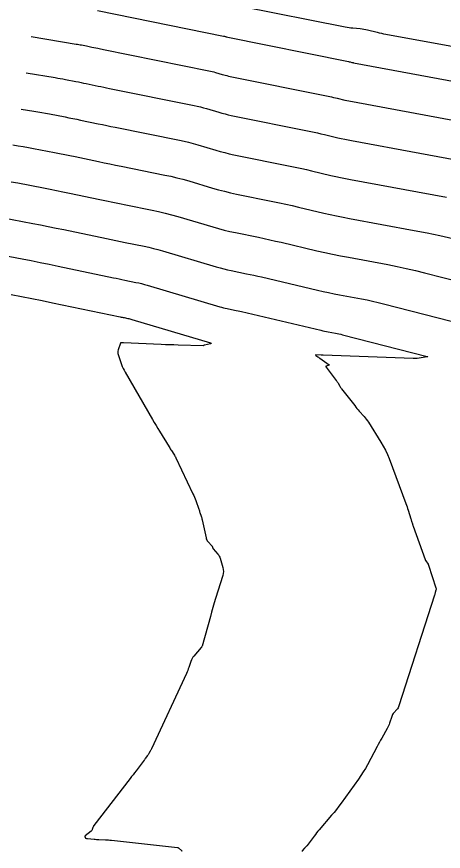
# Model space of a CAD drawing. Extents: x 658976 to 668726, y 639543 to 647196.
# Drawn here: x 662294 to 662336.7, y 642416.4 to 642500 of the extents above; entities that cross this region are included whole.
import ezdxf

# ---------------------------------------------------------------- set-up
doc = ezdxf.new("R2010")
doc.units = 0
doc.layers.add('Ex_Major Contours', color=7, linetype='Continuous')
doc.layers.add('Ex_Minor Contours', color=7, linetype='Continuous')

msp = doc.modelspace()

# ---------------------------------------------------------------- linework, layer by layer
at = {"layer": 'Ex_Major Contours'}
for points in [[(662294.903, 642494.368), (662297.799, 642493.888), (662298.061, 642493.844), (662298.322, 642493.798), (662298.583, 642493.751), (662298.844, 642493.702), (662299.886, 642493.503), (662300.147, 642493.453), (662300.407, 642493.402), (662300.667, 642493.349), (662300.927, 642493.295), (662302.109, 642493.047), (662302.393, 642492.988), (662302.677, 642492.929), (662302.96, 642492.871), (662303.244, 642492.813), (662311.752, 642491.093), (662312.066, 642491.026), (662312.377, 642490.952), (662312.687, 642490.871), (662312.996, 642490.783), (662314.226, 642490.417), (662314.534, 642490.329), (662314.844, 642490.248), (662315.156, 642490.174), (662315.469, 642490.106), (662323.446, 642488.484), (662323.787, 642488.414), (662324.127, 642488.341), (662324.467, 642488.265), (662324.807, 642488.186), (662326.164, 642487.868), (662326.503, 642487.79), (662326.844, 642487.717), (662327.185, 642487.647), (662327.527, 642487.582), (662341.227, 642485.044)], [(662290.226, 642476.533), (662294.489, 642475.721), (662295.397, 642475.546), (662296.304, 642475.366), (662297.21, 642475.183), (662298.115, 642474.995), (662303.646, 642473.835), (662303.929, 642473.776), (662304.213, 642473.717), (662304.497, 642473.659), (662304.781, 642473.602), (662305.916, 642473.372), (662306.199, 642473.311), (662306.481, 642473.245), (662306.761, 642473.172), (662307.039, 642473.092), (662314.323, 642470.925), (662314.503, 642470.874), (662314.683, 642470.827), (662314.865, 642470.784), (662315.048, 642470.744), (662315.781, 642470.595), (662315.964, 642470.557), (662316.147, 642470.518), (662316.329, 642470.477), (662316.512, 642470.435), (662324.466, 642468.568), (662324.645, 642468.527), (662324.825, 642468.488), (662325.005, 642468.451), (662325.186, 642468.417), (662325.91, 642468.283), (662326.091, 642468.248), (662326.271, 642468.21), (662326.451, 642468.168), (662326.629, 642468.124), (662335.111, 642465.954), (662335.16, 642465.938), (662335.176, 642465.924), (662335.159, 642465.912), (662335.109, 642465.901), (662334.114, 642465.756), (662334.014, 642465.743), (662333.914, 642465.736), (662333.814, 642465.732), (662333.713, 642465.734), (662324.681, 642466.069), (662324.636, 642466.071), (662324.59, 642466.072), (662324.545, 642466.074), (662324.5, 642466.075), (662323.952, 642466.091), (662323.916, 642466.089), (662323.902, 642466.08), (662323.908, 642466.065), (662323.936, 642466.042), (662324.154, 642465.896), (662324.203, 642465.863), (662324.252, 642465.83), (662324.301, 642465.796), (662324.349, 642465.763), (662325.301, 642465.103), (662325.305, 642465.099), (662325.306, 642465.096), (662325.304, 642465.093), (662325.299, 642465.09), (662325.268, 642465.076), (662325.255, 642465.071), (662325.249, 642465.069), (662325.004, 642464.976), (662324.97, 642464.957), (662324.953, 642464.933), (662324.955, 642464.904), (662324.974, 642464.87), (662326, 642463.541), (662326.05, 642463.474), (662326.097, 642463.405), (662326.142, 642463.334), (662326.185, 642463.262), (662326.35, 642462.969), (662326.392, 642462.897), (662326.437, 642462.826), (662326.485, 642462.758), (662326.536, 642462.691), (662327.851, 642461.013), (662327.962, 642460.873), (662328.076, 642460.734), (662328.192, 642460.598), (662328.31, 642460.463), (662328.787, 642459.928), (662328.904, 642459.792), (662329.014, 642459.652), (662329.118, 642459.507), (662329.217, 642459.357), (662330.486, 642457.34), (662330.719, 642456.949), (662330.931, 642456.546), (662331.122, 642456.134), (662331.293, 642455.711), (662332.976, 642451.201), (662333.036, 642451.038), (662333.094, 642450.873), (662333.15, 642450.708), (662333.204, 642450.542), (662333.482, 642449.666), (662333.501, 642449.605), (662333.52, 642449.544), (662333.539, 642449.484), (662333.557, 642449.423), (662333.63, 642449.18), (662333.649, 642449.119), (662333.668, 642449.059), (662333.688, 642448.998), (662333.709, 642448.938), (662334.904, 642445.584), (662334.917, 642445.551), (662334.933, 642445.518), (662334.951, 642445.487), (662334.971, 642445.457), (662335.2, 642445.142), (662335.216, 642445.119), (662335.23, 642445.094), (662335.242, 642445.069), (662335.251, 642445.042), (662335.988, 642442.759), (662336.003, 642442.699), (662336.009, 642442.639), (662336.007, 642442.578), (662335.995, 642442.518), (662335.932, 642442.274), (662335.915, 642442.214), (662335.898, 642442.153), (662335.88, 642442.093), (662335.861, 642442.033), (662332.28, 642430.92), (662332.242, 642430.819), (662332.194, 642430.725), (662332.136, 642430.636), (662332.068, 642430.553), (662331.776, 642430.231), (662331.708, 642430.148), (662331.65, 642430.059), (662331.603, 642429.965), (662331.565, 642429.864), (662331.355, 642429.204), (662331.305, 642429.061), (662331.248, 642428.921), (662331.184, 642428.785), (662331.111, 642428.652), (662330.553, 642427.688), (662330.436, 642427.483), (662330.321, 642427.277), (662330.207, 642427.07), (662330.095, 642426.862), (662329.124, 642425.034), (662328.92, 642424.663), (662328.703, 642424.3), (662328.473, 642423.945), (662328.232, 642423.597), (662326.489, 642421.174), (662326.26, 642420.863), (662326.025, 642420.557), (662325.783, 642420.256), (662325.535, 642419.96), (662324.296, 642418.513), (662324.163, 642418.356), (662324.033, 642418.196), (662323.905, 642418.034), (662323.781, 642417.87), (662323.081, 642416.934), (662323.06, 642416.906), (662323.038, 642416.88), (662323.014, 642416.854), (662322.989, 642416.829), (662322.889, 642416.733), (662322.864, 642416.708), (662322.84, 642416.683), (662322.817, 642416.657), (662322.794, 642416.631), (662322.595, 642416.392), (662322.567, 642416.348)]]:
    msp.add_lwpolyline(points, dxfattribs=at)
at = {"layer": 'Ex_Minor Contours'}
for points in [[(662316.417, 642501.048), (662326.905, 642498.983), (662327.091, 642498.949), (662327.277, 642498.919), (662327.464, 642498.893), (662327.652, 642498.872), (662328.404, 642498.795), (662328.591, 642498.773), (662328.777, 642498.744), (662328.962, 642498.708), (662329.146, 642498.666), (662330.088, 642498.434), (662330.307, 642498.382), (662330.526, 642498.333), (662330.746, 642498.288), (662330.967, 642498.246), (662351.006, 642494.602)], [(662302.065, 642500.612), (662314.698, 642498.058), (662314.719, 642498.053), (662314.74, 642498.048), (662314.76, 642498.043), (662314.781, 642498.037), (662314.863, 642498.013), (662314.884, 642498.007), (662314.905, 642498.001), (662314.926, 642497.996), (662314.947, 642497.992), (662327.239, 642495.492), (662327.28, 642495.484), (662327.321, 642495.475), (662327.362, 642495.466), (662327.403, 642495.456), (662327.567, 642495.418), (662327.608, 642495.409), (662327.649, 642495.4), (662327.69, 642495.391), (662327.732, 642495.383), (662349.59, 642491.334)], [(662295.399, 642498.002), (662299.916, 642497.253), (662300.048, 642497.231), (662300.179, 642497.208), (662300.31, 642497.184), (662300.441, 642497.16), (662300.966, 642497.06), (662301.097, 642497.035), (662301.228, 642497.009), (662301.358, 642496.982), (662301.489, 642496.955), (662302.084, 642496.83), (662302.226, 642496.801), (662302.369, 642496.771), (662302.512, 642496.742), (662302.655, 642496.713), (662313.225, 642494.575), (662313.392, 642494.54), (662313.558, 642494.5), (662313.724, 642494.457), (662313.888, 642494.41), (662314.545, 642494.215), (662314.709, 642494.168), (662314.874, 642494.125), (662315.041, 642494.085), (662315.208, 642494.049), (662325.342, 642491.988), (662325.533, 642491.949), (662325.724, 642491.908), (662325.915, 642491.865), (662326.105, 642491.821), (662326.865, 642491.643), (662327.056, 642491.599), (662327.246, 642491.558), (662327.438, 642491.519), (662327.629, 642491.483), (662345.409, 642488.189)], [(662294.407, 642490.734), (662295.683, 642490.523), (662296.074, 642490.456), (662296.465, 642490.388), (662296.856, 642490.317), (662297.246, 642490.244), (662298.807, 642489.947), (662299.197, 642489.872), (662299.586, 642489.795), (662299.975, 642489.716), (662300.364, 642489.635), (662302.134, 642489.264), (662302.559, 642489.175), (662302.984, 642489.087), (662303.409, 642489), (662303.834, 642488.914), (662310.279, 642487.611), (662310.739, 642487.512), (662311.196, 642487.404), (662311.651, 642487.285), (662312.103, 642487.156), (662313.907, 642486.619), (662314.359, 642486.49), (662314.814, 642486.371), (662315.271, 642486.262), (662315.731, 642486.164), (662321.549, 642484.981), (662322.041, 642484.879), (662322.531, 642484.773), (662323.02, 642484.664), (662323.509, 642484.551), (662325.462, 642484.093), (662325.951, 642483.981), (662326.441, 642483.875), (662326.932, 642483.775), (662327.425, 642483.681), (662337.045, 642481.899)], [(662293.566, 642487.157), (662294.088, 642487.069), (662294.609, 642486.978), (662295.129, 642486.884), (662295.649, 642486.786), (662297.727, 642486.39), (662298.247, 642486.29), (662298.766, 642486.188), (662299.284, 642486.083), (662299.802, 642485.975), (662302.16, 642485.481), (662302.725, 642485.363), (662303.291, 642485.246), (662303.857, 642485.129), (662304.424, 642485.014), (662308.806, 642484.128), (662309.413, 642483.999), (662310.015, 642483.855), (662310.615, 642483.699), (662311.211, 642483.529), (662313.588, 642482.822), (662314.184, 642482.651), (662314.784, 642482.495), (662315.386, 642482.351), (662315.992, 642482.221), (662319.653, 642481.477), (662320.294, 642481.344), (662320.934, 642481.206), (662321.573, 642481.064), (662322.211, 642480.916), (662324.76, 642480.318), (662325.398, 642480.172), (662326.038, 642480.034), (662326.679, 642479.903), (662327.322, 642479.78), (662333.812, 642478.578), (662335.105, 642478.327), (662336.394, 642478.055), (662337.678, 642477.76)], [(662293.402, 642483.45), (662294.052, 642483.328), (662296.648, 642482.834), (662297.297, 642482.709), (662297.945, 642482.581), (662298.592, 642482.449), (662299.239, 642482.315), (662302.289, 642481.676), (662302.944, 642481.539), (662303.599, 642481.403), (662304.254, 642481.269), (662304.909, 642481.136), (662307.532, 642480.606), (662308.185, 642480.466), (662308.835, 642480.312), (662309.482, 642480.143), (662310.125, 642479.959), (662313.622, 642478.919), (662314.185, 642478.758), (662314.751, 642478.61), (662315.321, 642478.474), (662315.894, 642478.351), (662318.191, 642477.884), (662318.765, 642477.765), (662319.338, 642477.642), (662319.91, 642477.515), (662320.481, 642477.383), (662324.058, 642476.543), (662324.846, 642476.363), (662325.635, 642476.193), (662326.427, 642476.031), (662327.22, 642475.88), (662331.178, 642475.146), (662332.101, 642474.967), (662333.02, 642474.773), (662333.936, 642474.563), (662334.848, 642474.338), (662349.543, 642470.578)], [(662292.454, 642479.871), (662295.568, 642479.277), (662296.347, 642479.127), (662297.124, 642478.974), (662297.901, 642478.816), (662298.677, 642478.655), (662302.968, 642477.756), (662303.437, 642477.658), (662303.906, 642477.56), (662304.375, 642477.464), (662304.845, 642477.369), (662306.724, 642476.989), (662307.192, 642476.889), (662307.658, 642476.778), (662308.121, 642476.657), (662308.582, 642476.526), (662313.972, 642474.922), (662314.344, 642474.816), (662314.717, 642474.718), (662315.093, 642474.629), (662315.471, 642474.548), (662316.986, 642474.24), (662317.365, 642474.161), (662317.743, 642474.08), (662318.12, 642473.996), (662318.496, 642473.909), (662324.133, 642472.586), (662324.681, 642472.461), (662325.23, 642472.342), (662325.781, 642472.23), (662326.333, 642472.124), (662328.544, 642471.714), (662329.096, 642471.607), (662329.646, 642471.491), (662330.193, 642471.366), (662330.739, 642471.231), (662349.794, 642466.355)], [(662293.41, 642472.164), (662294.447, 642471.964), (662295.483, 642471.759), (662296.518, 642471.55), (662297.552, 642471.335), (662304.324, 642469.915), (662304.422, 642469.895), (662304.52, 642469.874), (662304.618, 642469.854), (662304.716, 642469.834), (662305.108, 642469.755), (662305.206, 642469.734), (662305.303, 642469.711), (662305.4, 642469.686), (662305.496, 642469.659), (662313.386, 642467.311), (662313.463, 642467.282), (662313.488, 642467.255), (662313.461, 642467.23), (662313.382, 642467.208), (662312.774, 642467.083), (662312.764, 642467.081), (662312.755, 642467.077), (662312.746, 642467.071), (662312.738, 642467.065), (662312.706, 642467.037), (662312.697, 642467.03), (662312.688, 642467.026), (662312.679, 642467.024), (662312.668, 642467.023), (662310.142, 642467.085), (662309.717, 642467.096), (662309.293, 642467.109), (662308.868, 642467.124), (662308.444, 642467.14), (662304.677, 642467.293), (662304.644, 642467.295), (662304.611, 642467.296), (662304.358, 642467.302), (662304.355, 642467.302), (662304.353, 642467.301), (662304.353, 642467.299), (662304.353, 642467.297), (662304.355, 642467.285), (662304.355, 642467.282), (662304.355, 642467.28), (662304.355, 642467.277), (662304.354, 642467.274), (662304.134, 642466.592), (662304.106, 642466.477), (662304.097, 642466.363), (662304.107, 642466.249), (662304.136, 642466.134), (662304.467, 642465.145), (662304.54, 642464.944), (662304.623, 642464.748), (662304.716, 642464.556), (662304.818, 642464.369), (662307.576, 642459.626), (662307.75, 642459.33), (662307.924, 642459.034), (662308.101, 642458.74), (662308.279, 642458.447), (662309.24, 642456.874), (662309.297, 642456.782), (662309.355, 642456.691), (662309.413, 642456.6), (662309.472, 642456.51), (662309.71, 642456.149), (662309.768, 642456.058), (662309.823, 642455.965), (662309.874, 642455.871), (662309.922, 642455.774), (662311.632, 642452.168), (662311.707, 642452.003), (662311.778, 642451.837), (662311.845, 642451.669), (662311.908, 642451.499), (662312.208, 642450.65), (662312.239, 642450.561), (662312.269, 642450.473), (662312.3, 642450.384), (662312.33, 642450.295), (662312.449, 642449.94), (662312.477, 642449.85), (662312.503, 642449.761), (662312.527, 642449.67), (662312.548, 642449.579), (662312.938, 642447.765), (662312.967, 642447.66), (662313.009, 642447.562), (662313.064, 642447.47), (662313.132, 642447.384), (662313.541, 642446.928), (662313.556, 642446.909), (662313.569, 642446.888), (662313.58, 642446.866), (662313.587, 642446.842), (662313.613, 642446.745), (662313.62, 642446.721), (662313.63, 642446.699), (662313.643, 642446.678), (662313.659, 642446.659), (662314.13, 642446.142), (662314.208, 642446.046), (662314.273, 642445.943), (662314.326, 642445.834), (662314.366, 642445.717), (662314.631, 642444.782), (662314.672, 642444.587), (662314.684, 642444.391), (662314.667, 642444.197), (662314.621, 642444.002), (662313.903, 642441.689), (662313.765, 642441.238), (662313.63, 642440.786), (662313.499, 642440.333), (662313.371, 642439.879), (662312.549, 642436.925), (662312.545, 642436.91), (662312.54, 642436.895), (662312.534, 642436.881), (662312.527, 642436.867), (662312.5, 642436.811), (662312.493, 642436.797), (662312.485, 642436.784), (662312.476, 642436.771), (662312.466, 642436.76), (662311.722, 642435.923), (662311.623, 642435.8), (662311.538, 642435.669), (662311.467, 642435.53), (662311.411, 642435.383), (662311.211, 642434.778), (662311.159, 642434.628), (662311.103, 642434.479), (662311.043, 642434.332), (662310.978, 642434.187), (662307.469, 642426.625), (662307.439, 642426.563), (662307.407, 642426.501), (662307.374, 642426.44), (662307.339, 642426.38), (662307.193, 642426.138), (662307.157, 642426.08), (662307.121, 642426.024), (662307.083, 642425.968), (662307.043, 642425.913), (662306.883, 642425.695), (662306.843, 642425.641), (662306.803, 642425.587), (662306.763, 642425.533), (662306.722, 642425.478), (662305.923, 642424.417), (662305.776, 642424.222), (662305.629, 642424.028), (662305.48, 642423.834), (662305.331, 642423.641), (662301.697, 642418.945), (662301.665, 642418.9), (662301.638, 642418.853), (662301.614, 642418.804), (662301.596, 642418.752), (662301.529, 642418.541), (662301.509, 642418.491), (662301.482, 642418.445), (662301.449, 642418.403), (662301.409, 642418.366), (662300.818, 642417.893), (662300.803, 642417.878), (662300.795, 642417.862), (662300.792, 642417.843), (662300.794, 642417.823), (662300.816, 642417.738), (662300.823, 642417.719), (662300.834, 642417.703), (662300.849, 642417.691), (662300.868, 642417.682), (662300.958, 642417.651), (662300.98, 642417.644), (662301.002, 642417.639), (662301.025, 642417.635), (662301.048, 642417.632), (662301.706, 642417.566), (662301.824, 642417.555), (662301.941, 642417.546), (662302.059, 642417.539), (662302.177, 642417.534), (662302.846, 642417.508), (662302.997, 642417.501), (662303.147, 642417.491), (662303.297, 642417.479), (662303.448, 642417.463), (662310.065, 642416.738), (662310.098, 642416.732), (662310.13, 642416.721), (662310.159, 642416.705), (662310.186, 642416.684), (662310.496, 642416.409), (662310.514, 642416.389), (662310.517, 642416.372), (662310.506, 642416.36), (662310.48, 642416.351)]]:
    msp.add_lwpolyline(points, dxfattribs=at)

doc.saveas('drawing.dxf')
